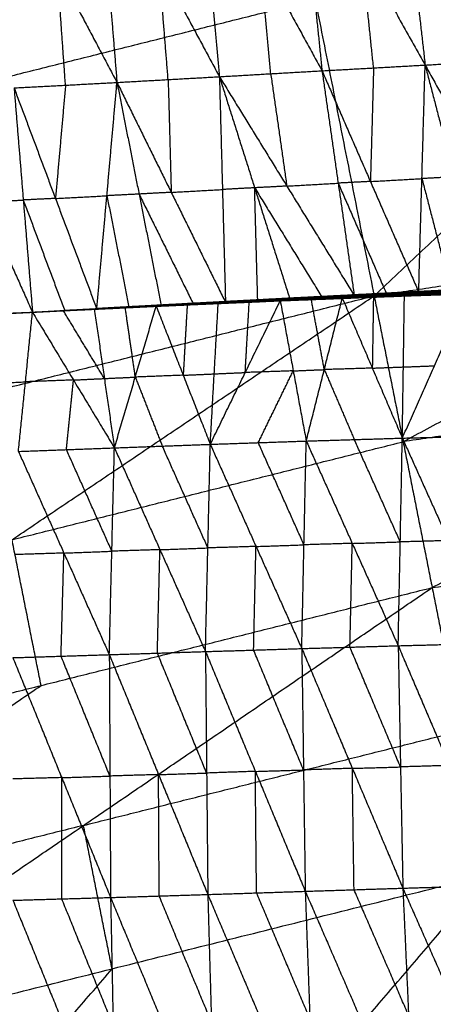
# Model space of a CAD drawing. Header units: millimetres. Extents: x -106 to 110, y -96 to 120.
# Tile 831 of 1020: x -20.27 to -15.74, y 95.72 to 106.51. Entities that reach past the tile are written whole.
import ezdxf

# ---------------------------------------------------------------- set-up
doc = ezdxf.new("R2010")
doc.units = ezdxf.units.MM
doc.header["$MEASUREMENT"] = 0
doc.layers.add('Default', color=7, linetype='Continuous', true_color=0x000000)

msp = doc.modelspace()

# ---------------------------------------------------------------- linework, layer by layer
at = {"layer": 'Default'}
for points in [[(-16.387, 103.486, 9.117), (-12.182, 107.453, 10.567), (-7.977, 111.419, 12.017)], [(-25.271, 101.261, 9.117), (-21.475, 105.62, 10.567), (-17.679, 109.98, 12.017)], [(-17.679, 109.98, 12.017), (-17.033, 106.733, 10.567), (-16.387, 103.486, 9.117)], [(-17.221, 108.503, 5.827), (-17.089, 107.228, 5.802), (-16.958, 105.954, 5.778)], [(-17.221, 108.503, 5.827), (-16.524, 107.26, 5.77), (-15.828, 106.017, 5.712)], [(-16.119, 108.57, 5.759), (-15.973, 107.294, 5.736), (-15.828, 106.017, 5.712)], [(-16.119, 108.57, 5.759), (-15.411, 107.324, 5.706), (-14.703, 106.078, 5.654)], [(-18.319, 108.434, 5.902), (-18.201, 107.162, 5.875), (-18.083, 105.889, 5.849)], [(-18.319, 108.434, 5.902), (-17.638, 107.194, 5.84), (-16.958, 105.954, 5.778)], [(-20.514, 108.299, 6.066), (-19.86, 107.063, 5.997), (-19.206, 105.826, 5.927)], [(-19.414, 108.365, 5.981), (-19.31, 107.096, 5.954), (-19.206, 105.826, 5.927)], [(-19.414, 108.365, 5.981), (-18.748, 107.127, 5.915), (-18.083, 105.889, 5.849)], [(-17.521, 105.922, 5.814), (-17.579, 106.558, 5.827), (-17.638, 107.194, 5.84)], [(-16.393, 105.985, 5.745), (-16.459, 106.623, 5.757), (-16.524, 107.26, 5.77)], [(-18.645, 105.858, 5.888), (-18.696, 106.493, 5.902), (-18.748, 107.127, 5.915)], [(-19.77, 105.796, 5.97), (-19.815, 106.43, 5.983), (-19.86, 107.063, 5.997)], [(-21.475, 105.62, 10.567), (-19.254, 106.177, 10.567), (-17.033, 106.733, 10.567)], [(-16.958, 105.954, 5.778), (-16.393, 105.985, 5.745), (-15.828, 106.017, 5.712)], [(-15.898, 103.527, 6.359), (-15.863, 104.772, 6.035), (-15.828, 106.017, 5.712)], [(-15.828, 106.017, 5.712), (-15.266, 106.048, 5.683), (-14.703, 106.078, 5.654)], [(-15.828, 106.017, 5.712), (-15.509, 104.79, 6.016), (-15.191, 103.564, 6.321)], [(-15.828, 106.017, 5.712), (-15.156, 104.808, 5.998), (-14.484, 103.599, 6.284)], [(-18.083, 105.889, 5.849), (-17.521, 105.922, 5.814), (-16.958, 105.954, 5.778)], [(-17.521, 105.922, 5.814), (-17.432, 105.306, 5.969), (-17.344, 104.69, 6.124)], [(-16.958, 105.954, 5.778), (-16.781, 104.722, 6.088), (-16.605, 103.49, 6.399)], [(-16.958, 105.954, 5.778), (-16.428, 104.74, 6.068), (-15.898, 103.527, 6.359)], [(-16.393, 105.985, 5.745), (-16.41, 105.363, 5.907), (-16.428, 104.74, 6.068)], [(-20.334, 105.766, 6.012), (-19.77, 105.796, 5.97), (-19.206, 105.826, 5.927)], [(-19.77, 105.796, 5.97), (-19.825, 105.175, 6.133), (-19.88, 104.554, 6.297)], [(-19.427, 103.342, 6.581), (-19.316, 104.584, 6.254), (-19.206, 105.826, 5.927)], [(-19.206, 105.826, 5.927), (-18.645, 105.858, 5.888), (-18.083, 105.889, 5.849)], [(-19.206, 105.826, 5.927), (-18.964, 104.602, 6.23), (-18.721, 103.378, 6.532)], [(-19.206, 105.826, 5.927), (-18.611, 104.621, 6.206), (-18.016, 103.415, 6.485)], [(-18.645, 105.858, 5.888), (-18.628, 105.239, 6.047), (-18.611, 104.621, 6.206)], [(-18.083, 105.889, 5.849), (-18.05, 104.652, 6.167), (-18.016, 103.415, 6.485)], [(-18.083, 105.889, 5.849), (-17.697, 104.671, 6.145), (-17.311, 103.453, 6.441)], [(-18.083, 105.889, 5.849), (-17.344, 104.69, 6.124), (-16.605, 103.49, 6.399)], [(-21.209, 105.722, 6.082), (-20.67, 104.514, 6.358), (-20.132, 103.307, 6.633)], [(-20.334, 105.766, 6.012), (-20.233, 104.537, 6.323), (-20.132, 103.307, 6.633)], [(-20.334, 105.766, 6.012), (-19.88, 104.554, 6.297), (-19.427, 103.342, 6.581)], [(-16.387, 103.486, 9.117), (-11.858, 104.158, 9.117), (-7.328, 104.83, 9.117)], [(-15.751, 100.288, 7.944), (-11.54, 102.559, 8.53), (-7.328, 104.83, 9.117)], [(-17.344, 104.69, 6.124), (-17.063, 104.706, 6.106), (-16.781, 104.722, 6.088)], [(-16.428, 104.74, 6.068), (-16.605, 104.731, 6.078), (-16.781, 104.722, 6.088)], [(-16.781, 104.722, 6.088), (-16.516, 104.115, 6.233), (-16.251, 103.509, 6.379)], [(-16.428, 104.74, 6.068), (-16.145, 104.756, 6.052), (-15.863, 104.772, 6.035)], [(-15.509, 104.79, 6.016), (-15.686, 104.781, 6.026), (-15.863, 104.772, 6.035)], [(-15.863, 104.772, 6.035), (-15.704, 104.159, 6.188), (-15.544, 103.545, 6.34)], [(-18.964, 104.602, 6.23), (-19.14, 104.593, 6.242), (-19.316, 104.584, 6.254)], [(-18.611, 104.621, 6.206), (-18.787, 104.612, 6.218), (-18.964, 104.602, 6.23)], [(-18.964, 104.602, 6.23), (-18.666, 104, 6.369), (-18.369, 103.397, 6.509)], [(-18.611, 104.621, 6.206), (-18.33, 104.637, 6.187), (-18.05, 104.652, 6.167)], [(-17.697, 104.671, 6.145), (-17.873, 104.662, 6.156), (-18.05, 104.652, 6.167)], [(-17.344, 104.69, 6.124), (-17.52, 104.68, 6.135), (-17.697, 104.671, 6.145)], [(-17.697, 104.671, 6.145), (-17.327, 104.071, 6.282), (-16.958, 103.471, 6.42)], [(-17.663, 103.434, 6.463), (-17.68, 104.052, 6.304), (-17.697, 104.671, 6.145)], [(-20.67, 104.514, 6.358), (-20.452, 104.526, 6.34), (-20.233, 104.537, 6.323)], [(-19.88, 104.554, 6.297), (-20.057, 104.546, 6.31), (-20.233, 104.537, 6.323)], [(-20.233, 104.537, 6.323), (-20.006, 103.931, 6.465), (-19.779, 103.325, 6.607)], [(-19.88, 104.554, 6.297), (-19.598, 104.569, 6.276), (-19.316, 104.584, 6.254)], [(-19.316, 104.584, 6.254), (-19.195, 103.972, 6.406), (-19.074, 103.36, 6.557)], [(-16.069, 101.887, 8.53), (-13.964, 103.022, 8.824), (-11.858, 104.158, 9.117)], [(-17.363, 103.457, 6.426), (-16.669, 103.49, 6.384), (-15.975, 103.524, 6.343)], [(-17.35, 103.459, 6.43), (-16.654, 103.495, 6.39), (-15.957, 103.53, 6.349)], [(-17.35, 103.459, 6.43), (-16.663, 103.492, 6.387), (-15.975, 103.524, 6.343)], [(-17.337, 103.459, 6.436), (-16.637, 103.495, 6.396), (-15.937, 103.531, 6.357)], [(-17.337, 103.459, 6.436), (-16.647, 103.494, 6.393), (-15.957, 103.53, 6.349)], [(-17.324, 103.456, 6.441), (-16.631, 103.494, 6.399), (-15.937, 103.531, 6.357)], [(-17.324, 103.456, 6.441), (-16.621, 103.492, 6.401), (-15.918, 103.529, 6.361)], [(-16.677, 103.486, 6.383), (-16.33, 103.503, 6.362), (-15.983, 103.52, 6.341)], [(-15.983, 103.52, 6.341), (-16.326, 103.505, 6.363), (-16.669, 103.49, 6.384)], [(-16.663, 103.492, 6.387), (-16.314, 103.51, 6.366), (-15.966, 103.527, 6.346)], [(-15.966, 103.527, 6.346), (-16.31, 103.511, 6.368), (-16.654, 103.495, 6.39)], [(-16.647, 103.494, 6.393), (-16.297, 103.513, 6.373), (-15.947, 103.531, 6.353)], [(-15.947, 103.531, 6.353), (-16.292, 103.513, 6.375), (-16.637, 103.495, 6.396)], [(-16.631, 103.494, 6.399), (-16.279, 103.512, 6.379), (-15.928, 103.53, 6.359)], [(-15.928, 103.53, 6.359), (-16.274, 103.511, 6.38), (-16.621, 103.492, 6.401)], [(-16.605, 103.49, 6.399), (-16.261, 103.51, 6.38), (-15.918, 103.529, 6.361)], [(-16.605, 103.49, 6.399), (-16.251, 103.509, 6.379), (-15.898, 103.527, 6.359)], [(-16.261, 103.51, 6.38), (-16.085, 103.519, 6.37), (-15.908, 103.528, 6.36)], [(-15.908, 103.528, 6.36), (-16.08, 103.518, 6.369), (-16.251, 103.509, 6.379)], [(-16.045, 103.486, 6.353), (-15.367, 103.51, 6.313), (-14.689, 103.534, 6.272)], [(-16.045, 103.486, 6.353), (-15.36, 103.509, 6.313), (-14.675, 103.532, 6.272)], [(-16.033, 103.489, 6.347), (-15.347, 103.512, 6.307), (-14.661, 103.536, 6.267)], [(-16.033, 103.489, 6.347), (-15.354, 103.51, 6.31), (-14.675, 103.532, 6.272)], [(-16.021, 103.496, 6.342), (-15.333, 103.521, 6.301), (-14.644, 103.546, 6.261)], [(-16.021, 103.496, 6.342), (-15.341, 103.516, 6.304), (-14.661, 103.536, 6.267)], [(-15.326, 103.525, 6.3), (-15.67, 103.513, 6.32), (-16.014, 103.5, 6.34)], [(-16.007, 103.505, 6.339), (-15.317, 103.532, 6.299), (-14.626, 103.559, 6.259)], [(-16.007, 103.505, 6.339), (-15.326, 103.525, 6.3), (-14.644, 103.546, 6.261)], [(-15.309, 103.537, 6.3), (-15.654, 103.523, 6.319), (-15.999, 103.51, 6.339)], [(-15.992, 103.515, 6.34), (-15.299, 103.544, 6.301), (-14.606, 103.574, 6.261)], [(-15.992, 103.515, 6.34), (-15.309, 103.537, 6.3), (-14.626, 103.559, 6.259)], [(-15.992, 103.515, 6.34), (-15.983, 103.52, 6.341), (-15.975, 103.524, 6.343)], [(-15.291, 103.549, 6.302), (-15.637, 103.534, 6.322), (-15.983, 103.52, 6.341)], [(-15.975, 103.524, 6.343), (-15.28, 103.556, 6.304), (-14.584, 103.588, 6.266)], [(-15.975, 103.524, 6.343), (-15.291, 103.549, 6.302), (-14.606, 103.574, 6.261)], [(-15.975, 103.524, 6.343), (-15.966, 103.527, 6.346), (-15.957, 103.53, 6.349)], [(-15.271, 103.559, 6.308), (-15.618, 103.543, 6.327), (-15.966, 103.527, 6.346)], [(-15.957, 103.53, 6.349), (-15.259, 103.564, 6.311), (-14.561, 103.598, 6.274)], [(-15.957, 103.53, 6.349), (-15.271, 103.559, 6.308), (-14.584, 103.588, 6.266)], [(-15.957, 103.53, 6.349), (-15.947, 103.531, 6.353), (-15.937, 103.531, 6.357)], [(-15.249, 103.565, 6.315), (-15.598, 103.548, 6.334), (-15.947, 103.531, 6.353)], [(-15.937, 103.531, 6.357), (-15.236, 103.566, 6.32), (-14.536, 103.601, 6.283)], [(-15.937, 103.531, 6.357), (-15.249, 103.565, 6.315), (-14.561, 103.598, 6.274)], [(-15.937, 103.531, 6.357), (-15.928, 103.53, 6.359), (-15.918, 103.529, 6.361)], [(-15.227, 103.565, 6.322), (-15.577, 103.548, 6.34), (-15.928, 103.53, 6.359)], [(-15.918, 103.529, 6.361), (-15.227, 103.565, 6.322), (-14.536, 103.601, 6.283)], [(-15.918, 103.529, 6.361), (-15.214, 103.565, 6.324), (-14.51, 103.601, 6.288)], [(-15.918, 103.529, 6.361), (-15.554, 103.546, 6.341), (-15.191, 103.564, 6.321)], [(-15.918, 103.529, 6.361), (-15.908, 103.528, 6.36), (-15.898, 103.527, 6.359)], [(-15.908, 103.528, 6.36), (-15.731, 103.537, 6.35), (-15.554, 103.546, 6.341)], [(-15.898, 103.527, 6.359), (-15.544, 103.545, 6.34), (-15.191, 103.564, 6.321)], [(-25.271, 101.261, 9.117), (-20.829, 102.373, 9.117), (-16.387, 103.486, 9.117)], [(-24.325, 98.141, 7.944), (-20.356, 100.813, 8.53), (-16.387, 103.486, 9.117)], [(-18.773, 103.373, 6.531), (-18.095, 103.403, 6.486), (-17.416, 103.433, 6.441)], [(-18.773, 103.373, 6.531), (-18.091, 103.403, 6.484), (-17.409, 103.433, 6.438)], [(-18.769, 103.374, 6.526), (-18.086, 103.404, 6.479), (-17.402, 103.435, 6.432)], [(-18.769, 103.374, 6.526), (-18.089, 103.403, 6.482), (-17.409, 103.433, 6.438)], [(-18.765, 103.377, 6.522), (-18.079, 103.408, 6.474), (-17.394, 103.439, 6.427)], [(-18.765, 103.377, 6.522), (-18.084, 103.406, 6.477), (-17.402, 103.435, 6.432)], [(-18.077, 103.409, 6.473), (-18.42, 103.394, 6.497), (-18.763, 103.378, 6.521)], [(-18.761, 103.38, 6.52), (-18.072, 103.412, 6.472), (-17.384, 103.445, 6.424)], [(-18.761, 103.38, 6.52), (-18.077, 103.409, 6.473), (-17.394, 103.439, 6.427)], [(-18.07, 103.414, 6.471), (-18.414, 103.397, 6.495), (-18.758, 103.381, 6.52)], [(-18.755, 103.382, 6.519), (-18.065, 103.417, 6.471), (-17.374, 103.451, 6.424)], [(-18.755, 103.382, 6.519), (-18.07, 103.414, 6.471), (-17.384, 103.445, 6.424)], [(-18.062, 103.418, 6.472), (-18.407, 103.4, 6.496), (-18.752, 103.383, 6.52)], [(-18.749, 103.384, 6.52), (-18.056, 103.42, 6.473), (-17.363, 103.457, 6.426)], [(-18.749, 103.384, 6.52), (-18.062, 103.418, 6.472), (-17.374, 103.451, 6.424)], [(-18.053, 103.421, 6.474), (-18.399, 103.403, 6.498), (-18.746, 103.384, 6.522)], [(-18.743, 103.385, 6.523), (-18.047, 103.422, 6.477), (-17.35, 103.459, 6.43)], [(-18.743, 103.385, 6.523), (-18.053, 103.421, 6.474), (-17.363, 103.457, 6.426)], [(-18.043, 103.421, 6.479), (-18.391, 103.403, 6.502), (-18.739, 103.384, 6.525)], [(-18.736, 103.383, 6.527), (-18.043, 103.421, 6.479), (-17.35, 103.459, 6.43)], [(-18.736, 103.383, 6.527), (-18.037, 103.421, 6.482), (-17.337, 103.459, 6.436)], [(-18.033, 103.42, 6.483), (-18.383, 103.401, 6.506), (-18.732, 103.382, 6.529)], [(-18.729, 103.381, 6.531), (-18.033, 103.42, 6.483), (-17.337, 103.459, 6.436)], [(-18.729, 103.381, 6.531), (-18.026, 103.418, 6.486), (-17.324, 103.456, 6.441)], [(-18.729, 103.381, 6.531), (-18.372, 103.398, 6.508), (-18.016, 103.415, 6.485)], [(-18.721, 103.378, 6.532), (-18.369, 103.397, 6.509), (-18.016, 103.415, 6.485)], [(-18.435, 103.388, 6.508), (-18.095, 103.403, 6.486), (-17.756, 103.419, 6.464)], [(-18.372, 103.398, 6.508), (-18.199, 103.408, 6.497), (-18.026, 103.418, 6.486)], [(-18.183, 101.859, 3.837), (-17.8, 102.646, 5.139), (-17.416, 103.433, 6.441)], [(-18.096, 103.404, 6.486), (-17.756, 103.419, 6.464), (-17.416, 103.433, 6.441)], [(-18.095, 103.403, 6.486), (-17.754, 103.418, 6.463), (-17.413, 103.433, 6.439)], [(-18.089, 103.403, 6.482), (-17.747, 103.419, 6.458), (-17.406, 103.434, 6.435)], [(-17.406, 103.434, 6.435), (-17.746, 103.419, 6.457), (-18.086, 103.404, 6.479)], [(-18.084, 103.406, 6.477), (-17.741, 103.421, 6.453), (-17.398, 103.437, 6.429)], [(-17.398, 103.437, 6.429), (-17.739, 103.422, 6.452), (-18.079, 103.408, 6.474)], [(-18.079, 103.408, 6.474), (-18.078, 103.409, 6.474), (-18.077, 103.409, 6.473)], [(-18.077, 103.409, 6.473), (-17.733, 103.426, 6.449), (-17.389, 103.442, 6.425)], [(-17.389, 103.442, 6.425), (-17.731, 103.427, 6.448), (-18.072, 103.412, 6.472)], [(-18.072, 103.412, 6.472), (-18.071, 103.413, 6.472), (-18.07, 103.414, 6.471)], [(-18.07, 103.414, 6.471), (-17.725, 103.431, 6.447), (-17.379, 103.448, 6.424)], [(-17.379, 103.448, 6.424), (-17.722, 103.432, 6.447), (-18.065, 103.417, 6.471)], [(-18.065, 103.417, 6.471), (-18.063, 103.417, 6.472), (-18.062, 103.418, 6.472)], [(-18.062, 103.418, 6.472), (-17.715, 103.436, 6.448), (-17.368, 103.454, 6.425)], [(-17.368, 103.454, 6.425), (-17.712, 103.437, 6.449), (-18.056, 103.42, 6.473)], [(-18.056, 103.42, 6.473), (-18.054, 103.42, 6.474), (-18.053, 103.421, 6.474)], [(-18.053, 103.421, 6.474), (-17.705, 103.439, 6.451), (-17.357, 103.458, 6.428)], [(-17.357, 103.458, 6.428), (-17.702, 103.44, 6.452), (-18.047, 103.422, 6.477)], [(-18.047, 103.422, 6.477), (-18.045, 103.422, 6.478), (-18.043, 103.421, 6.479)], [(-18.043, 103.421, 6.479), (-17.694, 103.44, 6.456), (-17.344, 103.459, 6.433)], [(-17.344, 103.459, 6.433), (-17.69, 103.44, 6.458), (-18.037, 103.421, 6.482)], [(-18.037, 103.421, 6.482), (-18.035, 103.42, 6.483), (-18.033, 103.42, 6.483)], [(-18.033, 103.42, 6.483), (-17.682, 103.438, 6.461), (-17.331, 103.457, 6.439)], [(-17.331, 103.457, 6.439), (-17.679, 103.438, 6.462), (-18.026, 103.418, 6.486)], [(-18.026, 103.418, 6.486), (-17.848, 103.427, 6.474), (-17.67, 103.435, 6.463)], [(-18.016, 103.415, 6.485), (-17.67, 103.435, 6.463), (-17.324, 103.456, 6.441)], [(-18.016, 103.415, 6.485), (-17.663, 103.434, 6.463), (-17.311, 103.453, 6.441)], [(-17.8, 102.646, 5.139), (-17.778, 103.032, 5.801), (-17.756, 103.419, 6.464)], [(-17.67, 103.435, 6.463), (-17.494, 103.445, 6.452), (-17.317, 103.454, 6.441)], [(-17.317, 103.454, 6.441), (-17.49, 103.444, 6.452), (-17.663, 103.434, 6.463)], [(-17.416, 103.433, 6.441), (-17.076, 103.448, 6.419), (-16.736, 103.462, 6.397)], [(-17.416, 103.433, 6.441), (-17.413, 103.433, 6.439), (-17.409, 103.433, 6.438)], [(-17.416, 103.433, 6.441), (-17.274, 102.664, 5.104), (-17.131, 101.895, 3.768)], [(-17.073, 103.447, 6.418), (-17.243, 103.44, 6.428), (-17.413, 103.433, 6.439)], [(-17.409, 103.433, 6.438), (-16.732, 103.46, 6.396), (-16.055, 103.488, 6.354)], [(-17.409, 103.433, 6.438), (-16.727, 103.459, 6.395), (-16.045, 103.486, 6.353)], [(-17.409, 103.433, 6.438), (-17.073, 103.447, 6.418), (-16.736, 103.462, 6.397)], [(-17.409, 103.433, 6.438), (-17.406, 103.434, 6.435), (-17.402, 103.435, 6.432)], [(-16.723, 103.46, 6.392), (-17.064, 103.447, 6.414), (-17.406, 103.434, 6.435)], [(-17.402, 103.435, 6.432), (-16.718, 103.462, 6.39), (-16.033, 103.489, 6.347)], [(-17.402, 103.435, 6.432), (-16.723, 103.46, 6.392), (-16.045, 103.486, 6.353)], [(-17.402, 103.435, 6.432), (-17.398, 103.437, 6.429), (-17.394, 103.439, 6.427)], [(-16.714, 103.464, 6.387), (-17.056, 103.45, 6.408), (-17.398, 103.437, 6.429)], [(-17.394, 103.439, 6.427), (-16.707, 103.467, 6.384), (-16.021, 103.496, 6.342)], [(-17.394, 103.439, 6.427), (-16.714, 103.464, 6.387), (-16.033, 103.489, 6.347)], [(-17.394, 103.439, 6.427), (-17.389, 103.442, 6.425), (-17.384, 103.445, 6.424)], [(-16.703, 103.47, 6.383), (-17.046, 103.456, 6.404), (-17.389, 103.442, 6.425)], [(-17.384, 103.445, 6.424), (-16.696, 103.475, 6.381), (-16.007, 103.505, 6.339)], [(-17.384, 103.445, 6.424), (-16.703, 103.47, 6.383), (-16.021, 103.496, 6.342)], [(-17.384, 103.445, 6.424), (-17.379, 103.448, 6.424), (-17.374, 103.451, 6.424)], [(-16.691, 103.478, 6.381), (-17.035, 103.463, 6.402), (-17.379, 103.448, 6.424)], [(-17.374, 103.451, 6.424), (-16.683, 103.483, 6.382), (-15.992, 103.515, 6.34)], [(-17.374, 103.451, 6.424), (-16.691, 103.478, 6.381), (-16.007, 103.505, 6.339)], [(-17.374, 103.451, 6.424), (-17.368, 103.454, 6.425), (-17.363, 103.457, 6.426)], [(-16.677, 103.486, 6.383), (-17.023, 103.47, 6.404), (-17.368, 103.454, 6.425)], [(-17.363, 103.457, 6.426), (-16.677, 103.486, 6.383), (-15.992, 103.515, 6.34)], [(-17.363, 103.457, 6.426), (-17.357, 103.458, 6.428), (-17.35, 103.459, 6.43)], [(-16.663, 103.492, 6.387), (-17.01, 103.475, 6.407), (-17.357, 103.458, 6.428)], [(-17.35, 103.459, 6.43), (-17.344, 103.459, 6.433), (-17.337, 103.459, 6.436)], [(-16.647, 103.494, 6.393), (-16.995, 103.477, 6.413), (-17.344, 103.459, 6.433)], [(-17.337, 103.459, 6.436), (-17.331, 103.457, 6.439), (-17.324, 103.456, 6.441)], [(-16.631, 103.494, 6.399), (-16.981, 103.475, 6.419), (-17.331, 103.457, 6.439)], [(-17.324, 103.456, 6.441), (-16.964, 103.473, 6.42), (-16.605, 103.49, 6.399)], [(-17.324, 103.456, 6.441), (-17.317, 103.454, 6.441), (-17.311, 103.453, 6.441)], [(-17.317, 103.454, 6.441), (-17.141, 103.463, 6.43), (-16.964, 103.473, 6.42)], [(-17.311, 103.453, 6.441), (-16.958, 103.471, 6.42), (-16.605, 103.49, 6.399)], [(-17.131, 101.895, 3.768), (-16.933, 102.678, 5.082), (-16.736, 103.462, 6.397)], [(-16.933, 102.678, 5.082), (-17.005, 103.063, 5.751), (-17.076, 103.448, 6.419)], [(-17.076, 103.448, 6.419), (-17.074, 103.447, 6.418), (-17.073, 103.447, 6.418)], [(-17.073, 103.447, 6.418), (-16.734, 103.461, 6.397), (-16.395, 103.475, 6.376)], [(-16.732, 103.46, 6.396), (-16.902, 103.454, 6.407), (-17.073, 103.447, 6.418)], [(-16.261, 103.51, 6.38), (-16.613, 103.491, 6.4), (-16.964, 103.473, 6.42)], [(-16.964, 103.473, 6.42), (-16.961, 103.472, 6.42), (-16.958, 103.471, 6.42)], [(-16.736, 103.462, 6.397), (-16.395, 103.475, 6.376), (-16.055, 103.488, 6.354)], [(-16.736, 103.462, 6.397), (-16.407, 102.694, 5.05), (-16.078, 101.927, 3.702)], [(-16.732, 103.46, 6.396), (-16.391, 103.474, 6.375), (-16.05, 103.487, 6.354)], [(-16.727, 103.459, 6.395), (-16.729, 103.46, 6.396), (-16.732, 103.46, 6.396)], [(-16.727, 103.459, 6.395), (-16.725, 103.46, 6.394), (-16.723, 103.46, 6.392)], [(-16.723, 103.46, 6.392), (-16.381, 103.474, 6.371), (-16.039, 103.487, 6.35)], [(-16.039, 103.487, 6.35), (-16.378, 103.474, 6.37), (-16.718, 103.462, 6.39)], [(-16.718, 103.462, 6.39), (-16.716, 103.463, 6.388), (-16.714, 103.464, 6.387)], [(-16.714, 103.464, 6.387), (-16.37, 103.478, 6.366), (-16.027, 103.492, 6.344)], [(-16.027, 103.492, 6.344), (-16.367, 103.48, 6.364), (-16.707, 103.467, 6.384)], [(-16.707, 103.467, 6.384), (-16.705, 103.469, 6.383), (-16.703, 103.47, 6.383)], [(-16.703, 103.47, 6.383), (-16.358, 103.485, 6.361), (-16.014, 103.5, 6.34)], [(-16.014, 103.5, 6.34), (-16.355, 103.488, 6.361), (-16.696, 103.475, 6.381)], [(-16.696, 103.475, 6.381), (-16.693, 103.477, 6.381), (-16.691, 103.478, 6.381)], [(-16.691, 103.478, 6.381), (-16.345, 103.494, 6.36), (-15.999, 103.51, 6.339)], [(-15.999, 103.51, 6.339), (-16.341, 103.496, 6.361), (-16.683, 103.483, 6.382)], [(-16.683, 103.483, 6.382), (-16.68, 103.484, 6.382), (-16.677, 103.486, 6.383)], [(-16.669, 103.49, 6.384), (-16.666, 103.491, 6.386), (-16.663, 103.492, 6.387)], [(-16.654, 103.495, 6.39), (-16.65, 103.495, 6.391), (-16.647, 103.494, 6.393)], [(-16.637, 103.495, 6.396), (-16.634, 103.494, 6.398), (-16.631, 103.494, 6.399)], [(-16.621, 103.492, 6.401), (-16.441, 103.501, 6.39), (-16.261, 103.51, 6.38)], [(-16.395, 103.475, 6.376), (-16.401, 103.085, 5.713), (-16.407, 102.694, 5.05)], [(-16.387, 103.486, 9.117), (-16.069, 101.887, 8.53), (-15.751, 100.288, 7.944)], [(-16.078, 101.927, 3.702), (-15.725, 102.72, 5.008), (-15.373, 103.512, 6.313)], [(-16.078, 101.927, 3.702), (-16.066, 102.707, 5.028), (-16.055, 103.488, 6.354)], [(-16.055, 103.488, 6.354), (-15.714, 103.5, 6.334), (-15.373, 103.512, 6.313)], [(-16.055, 103.488, 6.354), (-16.05, 103.487, 6.354), (-16.045, 103.486, 6.353)], [(-15.709, 103.499, 6.333), (-15.879, 103.493, 6.343), (-16.05, 103.487, 6.354)], [(-16.045, 103.486, 6.353), (-15.709, 103.499, 6.333), (-15.373, 103.512, 6.313)], [(-16.045, 103.486, 6.353), (-16.039, 103.487, 6.35), (-16.033, 103.489, 6.347)], [(-15.354, 103.51, 6.31), (-15.697, 103.499, 6.33), (-16.039, 103.487, 6.35)], [(-16.033, 103.489, 6.347), (-16.027, 103.492, 6.344), (-16.021, 103.496, 6.342)], [(-15.341, 103.516, 6.304), (-15.684, 103.504, 6.324), (-16.027, 103.492, 6.344)], [(-16.021, 103.496, 6.342), (-16.014, 103.5, 6.34), (-16.007, 103.505, 6.339)], [(-16.007, 103.505, 6.339), (-15.999, 103.51, 6.339), (-15.992, 103.515, 6.34)], [(-21.122, 103.258, 6.705), (-20.627, 103.283, 6.669), (-20.132, 103.307, 6.633)], [(-21.113, 103.261, 6.698), (-20.623, 103.284, 6.666), (-20.132, 103.307, 6.633)], [(-21.111, 103.259, 6.71), (-20.621, 103.283, 6.672), (-20.132, 103.307, 6.633)], [(-21.105, 103.264, 6.695), (-20.618, 103.286, 6.664), (-20.132, 103.307, 6.633)], [(-21.098, 103.267, 6.695), (-20.615, 103.287, 6.664), (-20.132, 103.307, 6.633)], [(-21.091, 103.268, 6.698), (-20.612, 103.288, 6.666), (-20.132, 103.307, 6.633)], [(-21.087, 103.266, 6.703), (-20.609, 103.286, 6.668), (-20.132, 103.307, 6.633)], [(-21.083, 103.26, 6.708), (-20.608, 103.284, 6.671), (-20.132, 103.307, 6.633)], [(-20.286, 101.781, 3.986), (-20.209, 102.544, 5.31), (-20.132, 103.307, 6.633)], [(-20.132, 103.308, 6.634), (-19.437, 103.346, 6.578), (-18.743, 103.385, 6.523)], [(-20.132, 103.308, 6.634), (-19.441, 103.346, 6.577), (-18.749, 103.384, 6.52)], [(-20.132, 103.308, 6.634), (-19.434, 103.346, 6.58), (-18.736, 103.383, 6.527)], [(-20.132, 103.308, 6.634), (-19.444, 103.345, 6.577), (-18.755, 103.382, 6.519)], [(-20.132, 103.308, 6.634), (-19.43, 103.344, 6.582), (-18.729, 103.381, 6.531)], [(-20.132, 103.308, 6.634), (-19.446, 103.344, 6.577), (-18.761, 103.38, 6.52)], [(-20.132, 103.308, 6.634), (-19.449, 103.342, 6.578), (-18.765, 103.377, 6.522)], [(-20.132, 103.308, 6.634), (-19.451, 103.341, 6.58), (-18.769, 103.374, 6.526)], [(-20.132, 103.308, 6.634), (-19.454, 103.34, 6.584), (-18.776, 103.373, 6.534)], [(-20.132, 103.308, 6.634), (-19.452, 103.34, 6.582), (-18.773, 103.373, 6.531)], [(-20.132, 103.307, 6.633), (-19.779, 103.325, 6.607), (-19.427, 103.342, 6.581)], [(-20.132, 103.308, 6.634), (-19.779, 103.325, 6.608), (-19.427, 103.342, 6.581)], [(-20.132, 103.307, 6.633), (-19.793, 103.324, 6.608), (-19.454, 103.34, 6.583)], [(-20.132, 103.308, 6.634), (-19.793, 103.324, 6.608), (-19.454, 103.34, 6.583)], [(-20.132, 103.307, 6.633), (-19.683, 102.564, 5.272), (-19.234, 101.82, 3.91)], [(-19.793, 103.324, 6.608), (-19.454, 103.34, 6.583), (-19.115, 103.356, 6.558)], [(-19.454, 103.34, 6.584), (-19.624, 103.332, 6.596), (-19.793, 103.324, 6.608)], [(-19.344, 102.58, 5.247), (-19.569, 102.952, 5.927), (-19.793, 103.324, 6.608)], [(-19.078, 103.362, 6.556), (-19.428, 103.343, 6.582), (-19.779, 103.325, 6.608)], [(-19.454, 103.34, 6.583), (-19.115, 103.356, 6.558), (-18.776, 103.373, 6.534)], [(-19.454, 103.34, 6.584), (-19.114, 103.356, 6.558), (-18.774, 103.373, 6.532)], [(-19.454, 103.34, 6.583), (-19.344, 102.58, 5.247), (-19.234, 101.82, 3.91)], [(-19.452, 103.34, 6.582), (-19.453, 103.34, 6.583), (-19.454, 103.34, 6.584)], [(-19.452, 103.34, 6.582), (-19.112, 103.357, 6.555), (-18.771, 103.374, 6.528)], [(-19.451, 103.341, 6.58), (-19.109, 103.358, 6.552), (-18.767, 103.376, 6.524)], [(-18.771, 103.374, 6.528), (-19.111, 103.357, 6.554), (-19.451, 103.341, 6.58)], [(-19.449, 103.342, 6.578), (-19.106, 103.36, 6.549), (-18.763, 103.378, 6.521)], [(-18.767, 103.376, 6.524), (-19.108, 103.359, 6.551), (-19.449, 103.342, 6.578)], [(-19.446, 103.344, 6.577), (-19.102, 103.362, 6.548), (-18.758, 103.381, 6.52)], [(-18.763, 103.378, 6.521), (-19.105, 103.361, 6.549), (-19.446, 103.344, 6.577)], [(-19.444, 103.345, 6.577), (-19.098, 103.364, 6.548), (-18.752, 103.383, 6.52)], [(-18.758, 103.381, 6.52), (-19.101, 103.363, 6.548), (-19.444, 103.345, 6.577)], [(-19.441, 103.346, 6.577), (-19.093, 103.365, 6.549), (-18.746, 103.384, 6.522)], [(-18.752, 103.383, 6.52), (-19.096, 103.365, 6.548), (-19.441, 103.346, 6.577)], [(-19.437, 103.346, 6.578), (-19.088, 103.365, 6.552), (-18.739, 103.384, 6.525)], [(-18.746, 103.384, 6.522), (-19.092, 103.365, 6.55), (-19.437, 103.346, 6.578)], [(-18.739, 103.384, 6.525), (-19.087, 103.365, 6.553), (-19.434, 103.346, 6.58)], [(-19.434, 103.346, 6.58), (-19.083, 103.364, 6.555), (-18.732, 103.382, 6.529)], [(-18.732, 103.382, 6.529), (-19.081, 103.363, 6.555), (-19.43, 103.344, 6.582)], [(-19.43, 103.344, 6.582), (-19.254, 103.353, 6.569), (-19.078, 103.362, 6.556)], [(-19.427, 103.342, 6.581), (-19.078, 103.362, 6.556), (-18.729, 103.381, 6.531)], [(-19.427, 103.342, 6.581), (-19.074, 103.36, 6.557), (-18.721, 103.378, 6.532)], [(-19.234, 101.82, 3.91), (-19.005, 102.596, 5.222), (-18.776, 103.373, 6.534)], [(-19.005, 102.596, 5.222), (-19.06, 102.976, 5.89), (-19.115, 103.356, 6.558)], [(-19.078, 103.362, 6.556), (-18.901, 103.371, 6.544), (-18.725, 103.38, 6.531)], [(-18.725, 103.38, 6.531), (-18.899, 103.37, 6.544), (-19.074, 103.36, 6.557)], [(-18.776, 103.373, 6.534), (-18.436, 103.388, 6.51), (-18.096, 103.404, 6.486)], [(-18.776, 103.373, 6.534), (-18.774, 103.373, 6.532), (-18.773, 103.373, 6.531)], [(-18.776, 103.373, 6.534), (-18.48, 102.616, 5.185), (-18.183, 101.859, 3.837)], [(-18.774, 103.373, 6.532), (-18.605, 103.38, 6.521), (-18.436, 103.388, 6.51)], [(-18.435, 103.388, 6.508), (-18.605, 103.38, 6.52), (-18.774, 103.373, 6.532)], [(-18.773, 103.373, 6.531), (-18.435, 103.388, 6.508), (-18.096, 103.404, 6.486)], [(-18.773, 103.373, 6.531), (-18.771, 103.374, 6.528), (-18.769, 103.374, 6.526)], [(-18.089, 103.403, 6.482), (-18.43, 103.389, 6.505), (-18.771, 103.374, 6.528)], [(-18.769, 103.374, 6.526), (-18.767, 103.376, 6.524), (-18.765, 103.377, 6.522)], [(-18.084, 103.406, 6.477), (-18.425, 103.391, 6.501), (-18.767, 103.376, 6.524)], [(-18.765, 103.377, 6.522), (-18.763, 103.378, 6.521), (-18.761, 103.38, 6.52)], [(-18.761, 103.38, 6.52), (-18.758, 103.381, 6.52), (-18.755, 103.382, 6.519)], [(-18.755, 103.382, 6.519), (-18.752, 103.383, 6.52), (-18.749, 103.384, 6.52)], [(-18.749, 103.384, 6.52), (-18.746, 103.384, 6.522), (-18.743, 103.385, 6.523)], [(-18.743, 103.385, 6.523), (-18.739, 103.384, 6.525), (-18.736, 103.383, 6.527)], [(-18.736, 103.383, 6.527), (-18.732, 103.382, 6.529), (-18.729, 103.381, 6.531)], [(-18.729, 103.381, 6.531), (-18.725, 103.38, 6.531), (-18.721, 103.378, 6.532)], [(-18.725, 103.38, 6.531), (-18.549, 103.389, 6.52), (-18.372, 103.398, 6.508)], [(-18.436, 103.388, 6.51), (-18.458, 103.002, 5.848), (-18.48, 102.616, 5.185)], [(-18.095, 103.403, 6.486), (-18.265, 103.396, 6.497), (-18.435, 103.388, 6.508)], [(-18.372, 103.398, 6.508), (-18.371, 103.398, 6.508), (-18.369, 103.397, 6.509)], [(-18.183, 101.859, 3.837), (-18.14, 102.631, 5.162), (-18.096, 103.404, 6.486)], [(-18.091, 103.403, 6.484), (-18.093, 103.403, 6.485), (-18.095, 103.403, 6.486)], [(-18.091, 103.403, 6.484), (-18.09, 103.403, 6.483), (-18.089, 103.403, 6.482)], [(-18.086, 103.404, 6.479), (-18.085, 103.405, 6.478), (-18.084, 103.406, 6.477)], [(-17.274, 102.664, 5.104), (-17.537, 102.655, 5.122), (-17.8, 102.646, 5.139)], [(-17.657, 101.877, 3.802), (-17.465, 102.271, 4.453), (-17.274, 102.664, 5.104)], [(-17.274, 102.664, 5.104), (-17.103, 102.671, 5.093), (-16.933, 102.678, 5.082)], [(-16.407, 102.694, 5.05), (-16.67, 102.686, 5.066), (-16.933, 102.678, 5.082)], [(-16.933, 102.678, 5.082), (-16.769, 102.295, 4.409), (-16.604, 101.911, 3.735)], [(-16.407, 102.694, 5.05), (-16.237, 102.701, 5.039), (-16.066, 102.707, 5.028)], [(-16.066, 102.707, 5.028), (-15.896, 102.713, 5.018), (-15.725, 102.72, 5.008)], [(-19.683, 102.564, 5.272), (-19.946, 102.554, 5.291), (-20.209, 102.544, 5.31)], [(-19.76, 101.801, 3.948), (-19.722, 102.182, 4.61), (-19.683, 102.564, 5.272)], [(-19.683, 102.564, 5.272), (-19.514, 102.572, 5.259), (-19.344, 102.58, 5.247)], [(-19.344, 102.58, 5.247), (-19.175, 102.588, 5.234), (-19.005, 102.596, 5.222)], [(-18.48, 102.616, 5.185), (-18.742, 102.606, 5.204), (-19.005, 102.596, 5.222)], [(-19.005, 102.596, 5.222), (-18.857, 102.218, 4.548), (-18.709, 101.84, 3.874)], [(-18.48, 102.616, 5.185), (-18.31, 102.624, 5.174), (-18.14, 102.631, 5.162)], [(-18.14, 102.631, 5.162), (-17.97, 102.639, 5.15), (-17.8, 102.646, 5.139)], [(-11.54, 102.559, 8.53), (-13.805, 102.223, 8.53), (-16.069, 101.887, 8.53)], [(-20.699, 102.52, 5.348), (-20.454, 102.532, 5.329), (-20.209, 102.544, 5.31)], [(-17.131, 101.895, 3.768), (-16.604, 101.911, 3.735), (-16.078, 101.927, 3.702)], [(-16.1, 100.789, 2.78), (-16.352, 101.35, 3.258), (-16.604, 101.911, 3.735)], [(-16.123, 99.651, 1.858), (-16.1, 100.789, 2.78), (-16.078, 101.927, 3.702)], [(-16.078, 101.927, 3.702), (-15.549, 101.94, 3.672), (-15.02, 101.953, 3.641)], [(-16.078, 101.927, 3.702), (-15.571, 100.803, 2.751), (-15.064, 99.678, 1.799)], [(-20.356, 100.813, 8.53), (-18.213, 101.35, 8.53), (-16.069, 101.887, 8.53)], [(-20.286, 101.781, 3.986), (-19.76, 101.801, 3.948), (-19.234, 101.82, 3.91)], [(-19.262, 100.687, 2.987), (-19.511, 101.244, 3.467), (-19.76, 101.801, 3.948)], [(-19.29, 99.553, 2.063), (-19.262, 100.687, 2.987), (-19.234, 101.82, 3.91)], [(-19.234, 101.82, 3.91), (-18.709, 101.84, 3.874), (-18.183, 101.859, 3.837)], [(-19.234, 101.82, 3.91), (-18.735, 100.704, 2.951), (-18.236, 99.587, 1.991)], [(-18.209, 100.723, 2.914), (-18.459, 101.281, 3.394), (-18.709, 101.84, 3.874)], [(-18.236, 99.587, 1.991), (-18.209, 100.723, 2.914), (-18.183, 101.859, 3.837)], [(-18.183, 101.859, 3.837), (-17.657, 101.877, 3.802), (-17.131, 101.895, 3.768)], [(-18.183, 101.859, 3.837), (-17.682, 100.739, 2.88), (-17.18, 99.62, 1.923)], [(-17.156, 100.757, 2.845), (-17.406, 101.317, 3.324), (-17.657, 101.877, 3.802)], [(-17.18, 99.62, 1.923), (-17.156, 100.757, 2.845), (-17.131, 101.895, 3.768)], [(-17.131, 101.895, 3.768), (-16.627, 100.773, 2.813), (-16.123, 99.651, 1.858)], [(-20.286, 101.781, 3.986), (-19.788, 100.667, 3.025), (-19.29, 99.553, 2.063)], [(-15.751, 100.288, 7.944), (-11.38, 100.937, 7.944), (-7.009, 101.585, 7.944)], [(-20.038, 99.215, 7.944), (-20.197, 100.014, 8.237), (-20.356, 100.813, 8.53)], [(-18.735, 100.704, 2.951), (-18.472, 100.713, 2.933), (-18.209, 100.723, 2.914)], [(-17.682, 100.739, 2.88), (-17.946, 100.731, 2.897), (-18.209, 100.723, 2.914)], [(-17.708, 99.603, 1.957), (-17.695, 100.171, 2.419), (-17.682, 100.739, 2.88)], [(-17.682, 100.739, 2.88), (-17.419, 100.748, 2.863), (-17.156, 100.757, 2.845)], [(-16.627, 100.773, 2.813), (-16.891, 100.765, 2.829), (-17.156, 100.757, 2.845)], [(-16.652, 99.635, 1.891), (-16.639, 100.204, 2.352), (-16.627, 100.773, 2.813)], [(-16.627, 100.773, 2.813), (-16.364, 100.781, 2.797), (-16.1, 100.789, 2.78)], [(-15.571, 100.803, 2.751), (-15.836, 100.796, 2.766), (-16.1, 100.789, 2.78)], [(-19.788, 100.667, 3.025), (-20.052, 100.658, 3.043), (-20.317, 100.65, 3.061)], [(-19.819, 99.536, 2.099), (-19.803, 100.101, 2.562), (-19.788, 100.667, 3.025)], [(-19.788, 100.667, 3.025), (-19.525, 100.677, 3.006), (-19.262, 100.687, 2.987)], [(-18.735, 100.704, 2.951), (-18.999, 100.695, 2.969), (-19.262, 100.687, 2.987)], [(-18.763, 99.57, 2.027), (-18.749, 100.137, 2.489), (-18.735, 100.704, 2.951)], [(-24.325, 98.141, 7.944), (-20.038, 99.215, 7.944), (-15.751, 100.288, 7.944)], [(-23.394, 95.074, 6.953), (-19.573, 97.681, 7.449), (-15.751, 100.288, 7.944)], [(-15.751, 100.288, 7.944), (-15.439, 98.717, 7.449), (-15.126, 97.145, 6.953)], [(-17.18, 99.62, 1.923), (-16.652, 99.635, 1.891), (-16.123, 99.651, 1.858)], [(-16.098, 98.322, 1.328), (-16.375, 98.979, 1.609), (-16.652, 99.635, 1.891)], [(-16.123, 99.651, 1.858), (-15.593, 99.665, 1.829), (-15.064, 99.678, 1.799)], [(-16.123, 99.651, 1.858), (-16.098, 98.322, 1.328), (-16.072, 96.993, 0.797)], [(-16.123, 99.651, 1.858), (-15.563, 98.338, 1.3), (-15.002, 97.026, 0.741)], [(-20.347, 99.52, 2.136), (-19.819, 99.536, 2.099), (-19.29, 99.553, 2.063)], [(-19.283, 98.222, 1.529), (-19.551, 98.879, 1.814), (-19.819, 99.536, 2.099)], [(-19.29, 99.553, 2.063), (-18.763, 99.57, 2.027), (-18.236, 99.587, 1.991)], [(-19.29, 99.553, 2.063), (-19.283, 98.222, 1.529), (-19.276, 96.891, 0.995)], [(-19.29, 99.553, 2.063), (-18.75, 98.238, 1.494), (-18.21, 96.924, 0.926)], [(-18.223, 98.255, 1.459), (-18.493, 98.912, 1.743), (-18.763, 99.57, 2.027)], [(-18.236, 99.587, 1.991), (-17.708, 99.603, 1.957), (-17.18, 99.62, 1.923)], [(-18.236, 99.587, 1.991), (-18.223, 98.255, 1.459), (-18.21, 96.924, 0.926)], [(-18.236, 99.587, 1.991), (-17.689, 98.273, 1.426), (-17.142, 96.959, 0.86)], [(-17.161, 98.289, 1.391), (-17.435, 98.946, 1.674), (-17.708, 99.603, 1.957)], [(-17.18, 99.62, 1.923), (-17.161, 98.289, 1.391), (-17.142, 96.959, 0.86)], [(-17.18, 99.62, 1.923), (-16.626, 98.307, 1.36), (-16.072, 96.993, 0.797)], [(-20.347, 99.52, 2.136), (-19.812, 98.205, 1.565), (-19.276, 96.891, 0.995)], [(-23.86, 96.607, 7.449), (-21.949, 97.911, 7.697), (-20.038, 99.215, 7.944)], [(-19.573, 97.681, 7.449), (-17.506, 98.199, 7.449), (-15.439, 98.717, 7.449)], [(-15.563, 98.338, 1.3), (-15.83, 98.33, 1.314), (-16.098, 98.322, 1.328)], [(-18.75, 98.238, 1.494), (-19.016, 98.23, 1.512), (-19.283, 98.222, 1.529)], [(-18.75, 98.238, 1.494), (-18.487, 98.247, 1.477), (-18.223, 98.255, 1.459)], [(-18.743, 96.907, 0.96), (-18.747, 97.573, 1.227), (-18.75, 98.238, 1.494)], [(-17.689, 98.273, 1.426), (-17.956, 98.264, 1.442), (-18.223, 98.255, 1.459)], [(-17.689, 98.273, 1.426), (-17.425, 98.281, 1.408), (-17.161, 98.289, 1.391)], [(-17.676, 96.941, 0.893), (-17.683, 97.607, 1.159), (-17.689, 98.273, 1.426)], [(-16.626, 98.307, 1.36), (-16.894, 98.298, 1.376), (-17.161, 98.289, 1.391)], [(-16.626, 98.307, 1.36), (-16.362, 98.314, 1.344), (-16.098, 98.322, 1.328)], [(-16.607, 96.976, 0.829), (-16.617, 97.641, 1.094), (-16.626, 98.307, 1.36)], [(-19.812, 98.205, 1.565), (-20.079, 98.198, 1.583), (-20.347, 98.19, 1.6)], [(-19.812, 98.205, 1.565), (-19.547, 98.213, 1.547), (-19.283, 98.222, 1.529)], [(-19.811, 96.876, 1.029), (-19.811, 97.54, 1.297), (-19.812, 98.205, 1.565)], [(-19.573, 97.681, 7.449), (-21.716, 97.144, 7.449), (-23.86, 96.607, 7.449)], [(-19.26, 96.109, 6.953), (-19.417, 96.895, 7.201), (-19.573, 97.681, 7.449)], [(-23.394, 95.074, 6.953), (-19.26, 96.109, 6.953), (-15.126, 97.145, 6.953)], [(-21.686, 89.44, 5.589), (-18.406, 93.293, 6.271), (-15.126, 97.145, 6.953)], [(-18.21, 96.924, 0.926), (-17.676, 96.941, 0.893), (-17.142, 96.959, 0.86)], [(-17.091, 95.561, 0.632), (-17.384, 96.251, 0.763), (-17.676, 96.941, 0.893)], [(-17.142, 96.959, 0.86), (-16.607, 96.976, 0.829), (-16.072, 96.993, 0.797)], [(-17.142, 96.959, 0.86), (-17.091, 95.561, 0.632), (-17.041, 94.164, 0.405)], [(-17.142, 96.959, 0.86), (-16.545, 95.581, 0.604), (-15.947, 94.203, 0.349)], [(-16.009, 95.598, 0.573), (-16.308, 96.287, 0.701), (-16.607, 96.976, 0.829)], [(-16.072, 96.993, 0.797), (-15.537, 97.009, 0.769), (-15.002, 97.026, 0.741)], [(-16.072, 96.993, 0.797), (-16.009, 95.598, 0.573), (-15.947, 94.203, 0.349)], [(-16.072, 96.993, 0.797), (-15.464, 95.618, 0.548), (-14.857, 94.242, 0.299)], [(-20.347, 96.86, 1.064), (-19.811, 96.876, 1.029), (-19.276, 96.891, 0.995)], [(-20.347, 96.86, 1.064), (-19.783, 95.476, 0.796), (-19.219, 94.091, 0.529)], [(-19.248, 95.491, 0.762), (-19.529, 96.183, 0.896), (-19.811, 96.876, 1.029)], [(-19.276, 96.891, 0.995), (-18.743, 96.907, 0.96), (-18.21, 96.924, 0.926)], [(-19.276, 96.891, 0.995), (-19.248, 95.491, 0.762), (-19.219, 94.091, 0.529)], [(-19.276, 96.891, 0.995), (-18.704, 95.508, 0.73), (-18.131, 94.126, 0.465)], [(-18.171, 95.525, 0.696), (-18.457, 96.216, 0.828), (-18.743, 96.907, 0.96)], [(-18.21, 96.924, 0.926), (-18.171, 95.525, 0.696), (-18.131, 94.126, 0.465)], [(-18.21, 96.924, 0.926), (-17.625, 95.544, 0.665), (-17.041, 94.164, 0.405)], [(-22.54, 92.257, 6.271), (-20.9, 94.183, 6.612), (-19.26, 96.109, 6.953)]]:
    msp.add_open_spline(points, degree=2, dxfattribs=at)

doc.saveas('drawing.dxf')
